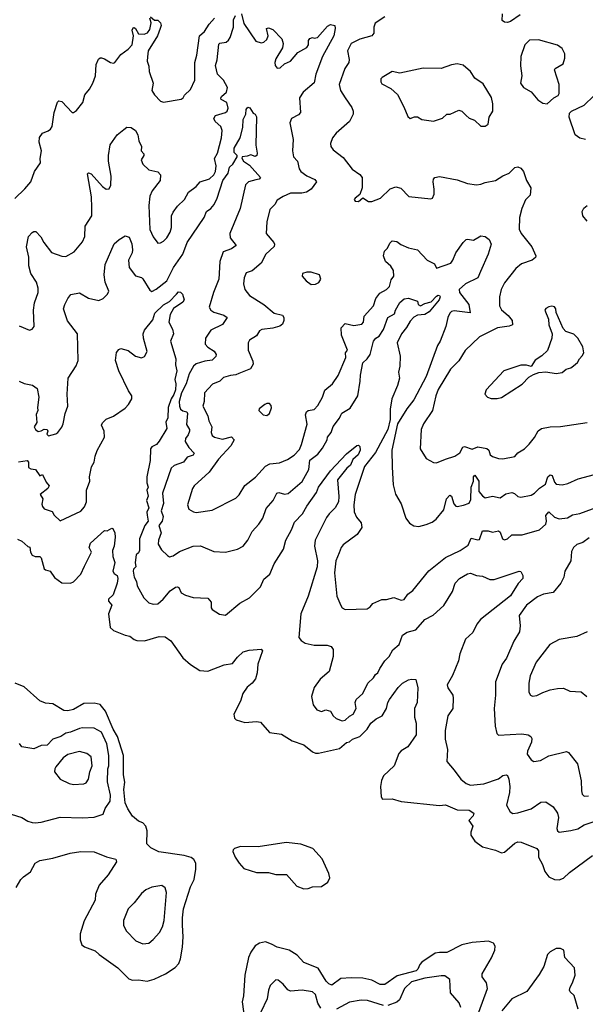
# Model space of a CAD drawing. Extents: x 1690054 to 1842981, y 782881 to 914114.
# Tile 405 of 656: x 1762490 to 1766323, y 883518 to 890195. Entities that reach past the tile are written whole.
import ezdxf

# ---------------------------------------------------------------- set-up
doc = ezdxf.new("R2010")
doc.units = 0

msp = doc.modelspace()

# ---------------------------------------------------------------- linework, layer by layer
at = {"layer": '0CON10XD'}
for points in [[(1762485, 888118.8), (1762555, 888088.8), (1762575, 888096.7), (1762588.8, 888115), (1762584.3, 888225), (1762590.6, 888275), (1762613.8, 888345), (1762613.8, 888375), (1762604, 888415), (1762564.6, 888474.6), (1762551.1, 888525), (1762551.1, 888585), (1762535.6, 888655), (1762550, 888725), (1762575, 888753.3), (1762585, 888760), (1762598.3, 888758.3), (1762633, 888723), (1762653.3, 888683.3), (1762705, 888615.8), (1762775, 888590.8), (1762801.7, 888588.3), (1762857.8, 888622.2), (1762915, 888690), (1762930, 888725), (1762933.1, 888795), (1762978.6, 888865), (1762979.2, 888920.8), (1762976.1, 888995), (1762949.3, 889150.7), (1762955, 889156.7), (1762975, 889150.8), (1763050.6, 889065), (1763075, 889047.1), (1763095, 889048), (1763107, 889073), (1763110, 889135), (1763092.5, 889235), (1763092.2, 889275), (1763103, 889347), (1763151.2, 889415), (1763195, 889451.2), (1763215, 889466.2), (1763245, 889464), (1763275, 889444), (1763291.1, 889415), (1763297.8, 889375), (1763315.6, 889335), (1763312.9, 889305), (1763330, 889285), (1763331.2, 889275), (1763313.5, 889245), (1763325, 889215.8), (1763365, 889176.5), (1763425, 889162.9), (1763443.1, 889143.1), (1763442.5, 889105), (1763387.1, 889035), (1763371.7, 888998.3), (1763365.3, 888935), (1763372.3, 888772.3), (1763395, 888722), (1763425, 888678.8), (1763445, 888681.2), (1763465, 888693.8), (1763485.8, 888715), (1763508.6, 888755), (1763517.5, 888785), (1763519.4, 888865), (1763529.1, 888890.9), (1763558.7, 888931.3), (1763607.1, 888975), (1763633.5, 889026.5), (1763685, 889064.4), (1763711.9, 889095), (1763775, 889116), (1763805, 889143.9), (1763816.2, 889165), (1763822.1, 889205), (1763808.9, 889255), (1763829.2, 889290.8), (1763856.4, 889395), (1763862, 889445), (1763851.7, 889471.7), (1763814.4, 889505), (1763804.4, 889525.6), (1763816.2, 889545), (1763885, 889566.5), (1763895.5, 889575), (1763902.9, 889595), (1763893.7, 889633.7), (1763855, 889654.4), (1763852.4, 889662.4), (1763857.3, 889675), (1763891.2, 889705), (1763897.5, 889735), (1763870, 889785), (1763830, 889825), (1763817.5, 889885), (1763827.7, 889922.3), (1763839.4, 890030.6), (1763845, 890037.1), (1763887.8, 890042.2), (1763905, 890055.6), (1763915.6, 890074.4), (1763938.8, 890145), (1763938.9, 890195), (1763951.7, 890225)], [(1763375, 890213.8), (1763403.2, 890193.2), (1763425, 890192.5), (1763443.3, 890175), (1763447.3, 890155), (1763441.8, 890135), (1763422.7, 890085), (1763361.1, 889985), (1763356.8, 889943.2), (1763354.3, 889915), (1763365, 889880), (1763366.9, 889845), (1763393.1, 889765), (1763385.8, 889715), (1763404.2, 889685), (1763445, 889642.5), (1763465, 889636.7), (1763585, 889656), (1763598, 889665), (1763605.8, 889684.2), (1763648.3, 889721.7), (1763677.3, 889785), (1763676.1, 889905), (1763690.4, 889955), (1763709.2, 890085), (1763742.2, 890115), (1763774.6, 890165.4), (1763810, 890205)], [(1763992, 890235), (1764008.9, 890168.9), (1764089.7, 890049.7), (1764125, 890037.8), (1764145, 890043.5), (1764165, 890060.6), (1764173.5, 890085), (1764163.3, 890135), (1764175, 890140), (1764205, 890128.6), (1764266.4, 890065), (1764274.5, 890035), (1764270, 890005), (1764225, 889930.8), (1764217.8, 889905), (1764220, 889885), (1764235, 889867.5), (1764255, 889870), (1764283.3, 889896.7), (1764325, 889914.5), (1764375, 889973.4), (1764435, 890006.9), (1764445.9, 890025), (1764446.9, 890055), (1764455, 890066.8), (1764475, 890075.6), (1764485, 890069.4), (1764507.8, 890075), (1764575, 890150.8), (1764595, 890163.3), (1764626.2, 890155), (1764628, 890135), (1764617.8, 890085), (1764542.7, 889945), (1764496.5, 889825), (1764485, 889767.1), (1764410, 889705), (1764385.7, 889665), (1764392.5, 889565), (1764379.2, 889550.8), (1764332, 889525), (1764320.8, 889495), (1764342.5, 889382.5), (1764338, 889305), (1764345.4, 889265.4), (1764372.9, 889235), (1764382.9, 889185), (1764394.3, 889165), (1764435, 889136.4), (1764490.9, 889110.9), (1764500, 889095), (1764465, 889045.8), (1764433.3, 889025), (1764401.8, 889018.2), (1764325, 889019.6), (1764275, 888997.1), (1764235, 888972.5), (1764218.3, 888941.7), (1764185, 888907.5), (1764165.6, 888825), (1764160.6, 888745), (1764211.8, 888685), (1764216.6, 888673.4), (1764213.1, 888656.9), (1764157.1, 888605), (1764125.4, 888544.6), (1764065, 888492.5), (1764025, 888478.8), (1764010, 888445), (1764005.7, 888405), (1764014.3, 888365), (1764047.5, 888325), (1764144.7, 888264.7), (1764214.3, 888205), (1764271.1, 888191.1), (1764280.8, 888175), (1764279.6, 888155), (1764269.8, 888130.2), (1764253.6, 888116.4), (1764205, 888103.1), (1764130, 888095), (1764115, 888084.2), (1764095, 888052.5), (1764046.9, 888023.1), (1764037.1, 888002.9), (1764037.8, 887955), (1764070.3, 887880.3), (1764071, 887859), (1764052.9, 887827.1), (1763975.5, 887795.5), (1763955, 887785.8), (1763917.6, 887782.4), (1763871.7, 887768.3), (1763845, 887744.4), (1763797.2, 887722.8), (1763741.9, 887665), (1763739.4, 887605), (1763730.8, 887575), (1763765, 887508.8), (1763772.5, 887475), (1763790.9, 887435), (1763787.5, 887395), (1763793.2, 887375), (1763809.2, 887365), (1763865, 887350.7), (1763925, 887367.1), (1763943.1, 887345), (1763921.6, 887305), (1763836.7, 887215), (1763773.7, 887126.3), (1763672.5, 887035), (1763661.1, 887015), (1763627.5, 886905), (1763636.2, 886875), (1763667, 886857), (1763685, 886854.3), (1763795, 886869.2), (1763955, 886950), (1763976.4, 886973.6), (1764014.6, 887035.4), (1764087.9, 887092.1), (1764155, 887167.1), (1764185, 887184.3), (1764250, 887190), (1764305, 887212.5), (1764348.9, 887241.1), (1764385, 887281.4), (1764400.5, 887315), (1764438, 887452), (1764427.1, 887515), (1764432.9, 887535), (1764445, 887544.4), (1764485, 887552.5), (1764510.8, 887579.2), (1764541.1, 887635), (1764557.7, 887682.3), (1764610, 887725), (1764647.9, 887782.1), (1764700.5, 887905), (1764698.2, 887935), (1764710.6, 887955), (1764670, 888055), (1764668.1, 888105), (1764695, 888135.7), (1764755, 888121.6), (1764808.8, 888131.2), (1764820.5, 888145), (1764825, 888185.8), (1764886.4, 888255), (1764903.5, 888305), (1764930.2, 888339.8), (1764974.5, 888365.5), (1764995, 888386.2), (1765008, 888432), (1765024.3, 888455), (1765022.5, 888495), (1765005, 888524.3), (1764969.4, 888555), (1764954.6, 888594.6), (1764962.9, 888625), (1764982.9, 888645), (1764999.1, 888680.9), (1765015, 888696.2), (1765045, 888692), (1765071.9, 888671.9), (1765125, 888648.8), (1765185.8, 888635), (1765250, 888565), (1765300, 888540), (1765315, 888511.2), (1765410.6, 888545), (1765425.8, 888564.2), (1765445.6, 888615), (1765494.3, 888685), (1765515, 888704), (1765525, 888707.5), (1765565, 888700), (1765615, 888729.2), (1765645, 888725.8), (1765670.8, 888705), (1765684.1, 888674.1), (1765664.5, 888605), (1765612.7, 888487.3), (1765595.3, 888444.7), (1765510.5, 888405), (1765467.3, 888365), (1765470, 888345), (1765533.3, 888265), (1765543.6, 888206.4), (1765435, 888220.4), (1765415, 888216.9), (1765405, 888206.2), (1765390.6, 888175), (1765376.9, 888115), (1765338.9, 888015), (1765321.2, 887985), (1765244, 887775), (1765161.7, 887618.2), (1765112.7, 887557.3), (1765049.2, 887455), (1765010.7, 887275), (1765015, 887160), (1765021.7, 887041.7), (1765037, 886977), (1765075, 886912.5), (1765106.2, 886815), (1765130.5, 886780.5), (1765161.7, 886761.7), (1765195, 886758.8), (1765245, 886772), (1765285, 886788), (1765312.7, 886807.3), (1765365, 886871.2), (1765382.1, 886945), (1765405, 886970.9), (1765417.1, 886965), (1765432, 886912), (1765445, 886895.8), (1765455, 886892.9), (1765497.6, 886902.4), (1765535, 886917.5), (1765547.7, 886942.3), (1765550.3, 887025), (1765564.5, 887065), (1765565.3, 887095), (1765573.5, 887106.5), (1765600.7, 887065), (1765600.4, 886995), (1765625, 886966.2), (1765645, 886953.3), (1765695, 886963.6), (1765745, 886953.1), (1765785, 886979.5), (1765825, 886988.2), (1765843, 886983), (1765865, 886961.4), (1765885, 886957.1), (1765955, 886971.4), (1765978, 886985), (1766011.7, 887018.3), (1766052.7, 887045), (1766069.7, 887095), (1766085, 887109.2), (1766097.9, 887105), (1766115, 887058), (1766125, 887045.8), (1766165, 887040.6), (1766205, 887050), (1766275, 887080.8), (1766385, 887110)], [(1764965, 890214.3), (1764899.2, 890170.8), (1764890, 890145), (1764888.9, 890105), (1764876, 890085), (1764795, 890063.3), (1764735, 890034.3), (1764711.3, 889985), (1764722.5, 889925), (1764720, 889905), (1764694, 889865), (1764655.6, 889755), (1764663.1, 889715), (1764694.4, 889665), (1764740.3, 889600.3), (1764750, 889575), (1764749.2, 889555), (1764725, 889505.8), (1764635, 889425.8), (1764608.6, 889395), (1764595.7, 889355), (1764598.6, 889335), (1764613.7, 889313.7), (1764680.9, 889260.9), (1764742, 889182), (1764795.5, 889145.5), (1764810.8, 889125), (1764810, 889055), (1764795, 889010), (1764762.5, 888985), (1764757.5, 888975), (1764763.9, 888963.9), (1764785, 888962.5), (1764815, 888987.5), (1764852.9, 888962.9), (1764875, 888962), (1764935, 888986), (1765000.9, 889049.1), (1765038.3, 889061.7), (1765072.6, 889052.6), (1765126.8, 888996.8), (1765275, 888980), (1765286.7, 888985), (1765297.7, 889012.3), (1765299.4, 889045), (1765290.8, 889095), (1765293.8, 889115), (1765303.3, 889125), (1765335, 889131.4), (1765455, 889108.6), (1765525, 889084.3), (1765585, 889076), (1765615, 889080), (1765645, 889092), (1765715, 889104.2), (1765763, 889137), (1765806.7, 889155), (1765845, 889192.5), (1765865, 889197.5), (1765885, 889187.5), (1765903.3, 889165), (1765925, 889103.8), (1765954.3, 889055), (1765948.6, 889005), (1765916.9, 888973.1), (1765893.5, 888915), (1765877.2, 888852.8), (1765874.4, 888774.4), (1765887.1, 888745), (1765960, 888655), (1765988, 888595), (1765985, 888583.3), (1765963.3, 888565), (1765891.1, 888538.9), (1765851.7, 888508.3), (1765775, 888411.2), (1765752.9, 888365), (1765740.5, 888315), (1765740.5, 888255), (1765755, 888228.1), (1765800.3, 888190.3), (1765827.1, 888155), (1765830, 888125), (1765806.6, 888116.6), (1765728, 888105), (1765605, 888045.6), (1765508.5, 887951.5), (1765465, 887882.5), (1765409.4, 887825), (1765325, 887687.5), (1765309.2, 887645), (1765287.3, 887545), (1765225.4, 887454.6), (1765209.4, 887415), (1765204.5, 887284.5), (1765245, 887218.8), (1765295, 887192), (1765315, 887189.2), (1765375, 887215.8), (1765438.8, 887235), (1765471.4, 887258.6), (1765493.7, 887296.3), (1765505, 887301.5), (1765555, 887281.9), (1765595, 887298.9), (1765655, 887286.9), (1765669.6, 887275), (1765677.5, 887245), (1765693.4, 887233.4), (1765735, 887220), (1765765, 887217.5), (1765845, 887233.8), (1765865, 887258.8), (1765910, 887285), (1765943.2, 887316.8), (1765978, 887362), (1766002.6, 887407.4), (1766026.8, 887423.2), (1766085, 887434.2), (1766155, 887435.8), (1766335.9, 887464.1)], [(1765882.3, 890227.7), (1765816.2, 890183.8), (1765795, 890176.4), (1765775, 890178.1), (1765760.5, 890190.5), (1765760.6, 890235)], [(1762457.6, 888982.4), (1762525, 889048.8), (1762566, 889095), (1762590.6, 889165), (1762630, 889225), (1762628.8, 889255), (1762638.1, 889305), (1762620.6, 889365), (1762623.6, 889396.4), (1762645, 889426.9), (1762682.5, 889442.5), (1762698, 889452), (1762709.3, 889470.7), (1762722.5, 889565), (1762745, 889636.7), (1762755, 889646), (1762775, 889641.2), (1762845, 889566.7), (1762855, 889566.7), (1762875, 889580), (1762917, 889633), (1762930, 889685), (1762963.3, 889725), (1762985.9, 889764.1), (1763004.3, 889815.7), (1763007.3, 889892.7), (1763022.7, 889927.3), (1763035, 889936.7), (1763045, 889936.2), (1763065, 889930.8), (1763105, 889904.4), (1763125, 889900.8), (1763135, 889906), (1763175, 889960), (1763225, 889994.5), (1763251.5, 890025), (1763260, 890085), (1763251.9, 890125), (1763259.3, 890140.7), (1763265, 890143.3), (1763275, 890136.5), (1763295, 890098.9), (1763332.4, 890097.6), (1763355, 890107.1), (1763371.1, 890128.9), (1763380.5, 890175), (1763371.1, 890205)], [(1766065, 889624), (1766110, 889665), (1766137.9, 889682.1), (1766146, 889695), (1766146.2, 889755), (1766113.9, 889856.1), (1766117.5, 889865), (1766172.9, 889897.1), (1766184.3, 889935), (1766184.3, 889965), (1766165, 890000.8), (1766135, 890021.9), (1766005, 890058.1), (1765945, 890057.1), (1765912.9, 890025), (1765885.4, 889945), (1765882.6, 889882.6), (1765891.9, 889815), (1765883.8, 889765), (1765905, 889736.7), (1765955, 889706.7), (1766000.9, 889650.9), (1766035, 889630), (1766065, 889624)], [(1765645, 889472.5), (1765663.4, 889486.6), (1765670.8, 889535), (1765695.6, 889575), (1765695.4, 889625.4), (1765687.6, 889667.6), (1765631.2, 889761.2), (1765575, 889799.2), (1765545, 889844), (1765495, 889887.1), (1765454.1, 889895.9), (1765415, 889888.8), (1765345, 889864.2), (1765224.2, 889865.8), (1765065, 889832.9), (1765015, 889844.2), (1764946.1, 889803.9), (1764937.5, 889795), (1764936.7, 889775), (1764945, 889761.2), (1765005, 889729.2), (1765049.1, 889689.1), (1765093.8, 889605), (1765119.7, 889539.7), (1765135, 889526), (1765165, 889536.2), (1765185, 889536.2), (1765215, 889518.8), (1765293.6, 889506.4), (1765355, 889527.8), (1765385, 889553.8), (1765407.5, 889555), (1765465, 889580.8), (1765485, 889574), (1765515.7, 889545), (1765535, 889528), (1765572.5, 889515), (1765615, 889473.3), (1765645, 889472.5)], [(1766325, 889382.1), (1766285, 889391.2), (1766253.6, 889413.6), (1766213.6, 889535), (1766215, 889562), (1766229.2, 889575), (1766315, 889616), (1766380.1, 889679.9)], [(1762485, 887744.7), (1762519, 887729), (1762577.1, 887717.1), (1762607.8, 887695), (1762619.7, 887635), (1762610, 887565), (1762612.9, 887545), (1762601.3, 887518.7), (1762606.2, 887463.8), (1762587.5, 887435), (1762597.5, 887415), (1762615, 887402), (1762635, 887406), (1762655, 887418.8), (1762675, 887416.9), (1762680.8, 887405), (1762674.5, 887384.5), (1762685, 887373.8), (1762733.9, 887386.1), (1762747.5, 887395), (1762775, 887432.5), (1762784, 887455), (1762797.5, 887525), (1762815.5, 887574.5), (1762811.1, 887655), (1762818.1, 887765), (1762872.7, 887847.3), (1762885.8, 887885), (1762881.4, 888065), (1762813.4, 888153.4), (1762786.5, 888235), (1762794.5, 888265), (1762815, 888303.8), (1762837.3, 888332.7), (1762895, 888342), (1762955, 888306.9), (1763025, 888291.9), (1763055, 888304.2), (1763085, 888334.3), (1763094.4, 888355), (1763067.8, 888415), (1763062.1, 888465), (1763070, 888535), (1763129.4, 888675), (1763164, 888705), (1763205, 888728.8), (1763231.2, 888721.2), (1763248.9, 888675), (1763253.9, 888635), (1763252.3, 888615), (1763227.3, 888565), (1763230.9, 888515), (1763275, 888457.9), (1763315, 888447.1), (1763325, 888438.6), (1763371.8, 888361.8), (1763385, 888352.7), (1763415, 888367.8), (1763487.5, 888425), (1763532.3, 888515), (1763595.6, 888605), (1763624.7, 888685.3), (1763739.3, 888855), (1763756.4, 888895), (1763785, 888915.4), (1763807.4, 888942.6), (1763828.4, 888985), (1763866.9, 889105), (1763903.2, 889155), (1763912.6, 889195), (1763933.7, 889216.3), (1763964.4, 889265), (1763964.2, 889275), (1763942.3, 889295), (1763942.2, 889325), (1763983.9, 889395), (1764002.9, 889465), (1764005, 889517.5), (1764022, 889555), (1764025, 889586.7), (1764035, 889601.2), (1764048.3, 889598.3), (1764070.8, 889560.8), (1764085, 889553.8), (1764095, 889537.5), (1764089.5, 889345), (1764098.8, 889291.2), (1764096, 889275), (1764085, 889266.7), (1764055, 889280), (1764030.6, 889269.4), (1763996.7, 889265), (1763994, 889256), (1764005.7, 889235), (1764047.9, 889207.9), (1764121.2, 889125), (1764113.3, 889115), (1764089.6, 889109.6), (1764040, 889095), (1764020.4, 889075), (1763983.1, 888915), (1763913.8, 888745), (1763916.9, 888715), (1763955.8, 888665), (1763925, 888642.5), (1763868.9, 888621.1), (1763846.2, 888555), (1763838.9, 888435), (1763803.8, 888345), (1763774.5, 888245), (1763784.4, 888225), (1763805, 888211.5), (1763872.6, 888192.6), (1763896, 888175), (1763865, 888128.1), (1763785, 888090), (1763748.5, 888035), (1763747.1, 887995), (1763765.6, 887975), (1763807.4, 887947.4), (1763821.3, 887925), (1763817.8, 887912.2), (1763795, 887887.1), (1763745, 887879.7), (1763685, 887860.4), (1763668.2, 887845), (1763637.4, 887792.6), (1763616.8, 887725), (1763586.9, 887665), (1763571.5, 887605), (1763572, 887575), (1763579.6, 887555), (1763595, 887541.8), (1763621.9, 887535), (1763627, 887525), (1763619.8, 887449.8), (1763639.5, 887415), (1763639.5, 887405), (1763631.1, 887378.9), (1763613.5, 887355), (1763610.9, 887335), (1763636.2, 887295), (1763672.7, 887255), (1763665, 887242.5), (1763625, 887228.8), (1763600.6, 887195), (1763537.3, 887172.7), (1763515.6, 887155), (1763457.2, 886985), (1763464.4, 886915), (1763449.4, 886865), (1763462, 886825), (1763454.8, 886795), (1763432.4, 886765), (1763448.6, 886715), (1763429.4, 886665), (1763428.7, 886638.7), (1763449.7, 886599.7), (1763490.7, 886560.7), (1763505, 886553.3), (1763530.2, 886559.8)], [(1766335, 888830), (1766305.8, 888865), (1766302.5, 888895), (1766313.2, 888916.8), (1766335, 888935.8)], [(1764465, 888400), (1764495, 888402.5), (1764515.9, 888414.1), (1764530, 888435), (1764522.5, 888465), (1764465, 888483.8), (1764435, 888483.8), (1764407, 888473), (1764403.3, 888455), (1764430, 888425), (1764465, 888400)], [(1762976.7, 887163.3), (1762993.8, 887195), (1763000, 887235), (1763015.3, 887274.7), (1763064.4, 887365), (1763063.1, 887405), (1763044.4, 887445), (1763049.8, 887460.2), (1763074.6, 887485.4), (1763125, 887507.1), (1763205, 887561.1), (1763227.5, 887585), (1763250.5, 887625), (1763250.5, 887645), (1763227.3, 887677.3), (1763162.1, 887815), (1763138.9, 887885), (1763145, 887937.5), (1763160.5, 887959.5), (1763175, 887966.2), (1763225, 887952.5), (1763275, 887914.2), (1763315, 887902.5), (1763335, 887912), (1763353.1, 887945), (1763327.6, 888035), (1763327.5, 888065), (1763335, 888090.6), (1763391.2, 888158.8), (1763406.4, 888205), (1763465, 888262.2), (1763505.5, 888284.5), (1763553, 888333), (1763565, 888348.8), (1763578.3, 888348.3), (1763593.6, 888333.6), (1763603.3, 888295), (1763595, 888280), (1763532.4, 888237.6), (1763508.8, 888195), (1763500, 888145), (1763525, 888097.5), (1763531.2, 888065), (1763511.2, 888015), (1763548.1, 887895), (1763544.5, 887854.5), (1763554.7, 887815), (1763541.2, 887755), (1763547.4, 887725), (1763545.9, 887685), (1763535, 887652.7), (1763515.4, 887624.6), (1763495.9, 887565), (1763494.7, 887495.3), (1763479.2, 887465), (1763486.5, 887423.5), (1763435, 887338), (1763416, 887315), (1763385, 887298.1), (1763376.5, 887285), (1763373.1, 887206.9), (1763351.6, 887095), (1763350.6, 887055), (1763359.4, 887025), (1763351.8, 887005), (1763360, 886965), (1763349.4, 886935), (1763364.7, 886885), (1763351.6, 886855), (1763354.1, 886835.9), (1763360.3, 886795), (1763337.8, 886765), (1763301.8, 886675), (1763301, 886595), (1763295, 886579.2), (1763280, 886565), (1763272.7, 886515), (1763277.1, 886485), (1763261.5, 886468.5), (1763259.1, 886455), (1763264.5, 886414.5), (1763281.5, 886385), (1763286.4, 886356.4), (1763330, 886275), (1763365, 886240), (1763395, 886230.8), (1763425, 886234.3), (1763461.4, 886265), (1763509.1, 886320.9), (1763545, 886347.3), (1763559.8, 886349.8), (1763568.6, 886345), (1763585, 886309.2), (1763613.6, 886293.6), (1763665, 886275.6), (1763765, 886271.1), (1763787.3, 886245), (1763787.5, 886207.5), (1763795, 886196.2), (1763843.2, 886163.2), (1763885, 886158), (1763981.3, 886238.7), (1764046.6, 886273.4), (1764121.1, 886348.9), (1764145, 886400), (1764184.6, 886435.4), (1764213.1, 886505), (1764278.1, 886605), (1764294.3, 886665), (1764332.7, 886735), (1764353, 886787), (1764407.3, 886845), (1764435, 886895.5), (1764501.9, 886988.1), (1764515.6, 887025), (1764596.9, 887135), (1764705, 887251.2), (1764775, 887307.5), (1764785, 887310), (1764795, 887300), (1764797.5, 887275), (1764784.3, 887245), (1764748.3, 887211.7), (1764732.2, 887175), (1764706.7, 887153.3), (1764644.5, 887075), (1764652, 886962), (1764649.1, 886925), (1764628.3, 886885), (1764586.6, 886845), (1764569.8, 886820.2), (1764491.6, 886665), (1764487.5, 886625), (1764507.3, 886525), (1764505.3, 886485), (1764443.7, 886285), (1764394.6, 886165), (1764382, 886005), (1764396.2, 885985), (1764425, 885968.1), (1764485, 885952.5), (1764574.3, 885954.3), (1764600, 885945), (1764614, 885925), (1764614.4, 885875.6), (1764586.2, 885775), (1764527, 885723), (1764485, 885666), (1764467.5, 885605), (1764477.9, 885547.9), (1764504, 885515), (1764535, 885502.5), (1764565, 885515.3), (1764595.2, 885505.1), (1764613.9, 885475), (1764635, 885456.9), (1764675, 885439.6), (1764695, 885443.8), (1764725, 885472.3), (1764750, 885485), (1764768.9, 885525), (1764764, 885565), (1764770, 885585), (1764814.5, 885625), (1764848.2, 885695), (1764887.8, 885732.2), (1764901.4, 885755), (1764917.1, 885765), (1764929.2, 885795), (1764965, 885848.1), (1764994, 885876), (1765017.3, 885922.7), (1765062.3, 885957.7), (1765085, 886022), (1765115, 886041.1), (1765175, 886056.9), (1765235, 886128.5), (1765292.1, 886157.9), (1765365, 886222), (1765422.4, 886317.6), (1765441.4, 886375), (1765470.8, 886405), (1765525, 886438.2), (1765545, 886442.2), (1765585, 886426), (1765625, 886422), (1765675, 886399.2), (1765705, 886399.4), (1765731.2, 886408.8), (1765875, 886456), (1765885, 886452.5), (1765900, 886425), (1765899.4, 886405), (1765868.6, 886371.4), (1765815, 886287.5), (1765612, 886128), (1765587.5, 886095), (1765560, 886040), (1765511.9, 885995), (1765473.1, 885895), (1765463.2, 885846.8), (1765423.2, 885746.8), (1765386.2, 885685), (1765392, 885665), (1765424.5, 885615), (1765427.9, 885595), (1765424.5, 885525), (1765392.1, 885475), (1765373.6, 885375), (1765373.5, 885315), (1765389.4, 885245), (1765383.3, 885165), (1765434.2, 885105), (1765479.2, 885045), (1765515.5, 885015.5), (1765545, 885003.3), (1765635, 885013.8), (1765735, 885046.5), (1765765, 885068.9), (1765786.7, 885075), (1765795, 885068.8), (1765803.9, 885043.9), (1765812.1, 884995), (1765809.6, 884955), (1765789.4, 884869.4), (1765813, 884823), (1765832.3, 884812.3), (1765865, 884815.8), (1765955, 884844.4), (1766020.8, 884889.2), (1766055, 884891.8), (1766105, 884857.8), (1766135, 884814.2), (1766141.6, 884785), (1766129.4, 884709.4), (1766133.4, 884693.4), (1766145, 884686), (1766225, 884695.6), (1766271.2, 884708.8), (1766315, 884735.7), (1766375, 884756.2)], [(1763530.2, 886559.8), (1763572, 886588), (1763665, 886624.4), (1763715, 886626.7), (1763805, 886588.5), (1763885, 886583.5), (1763965, 886604), (1764005, 886626), (1764035.8, 886665), (1764065.7, 886725), (1764110.8, 886775), (1764137.1, 886815), (1764160.8, 886879.2), (1764207.7, 886935), (1764232.9, 886985), (1764245, 886987.8), (1764285, 886977.5), (1764308.7, 886981.3), (1764405, 887063.5), (1764449.4, 887145), (1764455, 887208.2), (1764510.9, 887249.1), (1764541, 887289), (1764572.9, 887345), (1764576.2, 887365), (1764601.3, 887395), (1764615, 887437.5), (1764657.7, 887492.3), (1764665, 887514), (1764673.8, 887526.2), (1764730.1, 887559.9), (1764781.9, 887645), (1764797.9, 887745), (1764798.3, 887785), (1764815, 887868), (1764845, 887895.6), (1764863.8, 887925), (1764887.1, 888015), (1764902.7, 888035), (1764925, 888049.5), (1764954.6, 888095), (1764983.8, 888175), (1765029.7, 888200.3), (1765035.9, 888225), (1765065, 888277.1), (1765095, 888302.1), (1765125, 888306.2), (1765186.2, 888286.2), (1765190, 888265), (1765205, 888254.7), (1765235, 888270), (1765278.4, 888281.6), (1765315, 888320), (1765325, 888327.1), (1765335.2, 888325.2), (1765338.3, 888315), (1765331.9, 888295), (1765264.8, 888215.2), (1765235, 888195.3), (1765185, 888191.2), (1765160.9, 888179.1), (1765135, 888151.8), (1765111.9, 888108.1), (1765077, 888065), (1765048.5, 888005), (1765067.3, 887912.7), (1765066.2, 887845), (1765056.2, 887805), (1765062.5, 887765), (1765051.1, 887715), (1765012.4, 887625), (1764999.4, 887555), (1765000.7, 887485), (1764984.5, 887415), (1764900.1, 887259.9), (1764827.3, 887165), (1764762.1, 886975), (1764753.8, 886905), (1764756.8, 886856.8), (1764771.3, 886821.3), (1764802.7, 886782.7), (1764808.3, 886751.7), (1764776.2, 886703.8), (1764681.9, 886635), (1764667.8, 886615), (1764655, 886578.8), (1764632.7, 886525), (1764623.5, 886445), (1764639.2, 886285), (1764665, 886222.5), (1764676.1, 886206.1), (1764696, 886196), (1764845, 886200), (1764865, 886212.5), (1764883.9, 886236.1), (1764945, 886263.8), (1764975, 886264), (1765025, 886275.8), (1765075, 886258.1), (1765095, 886262.9), (1765121.2, 886298.8), (1765154.2, 886325), (1765261.9, 886458.1), (1765375, 886548.1), (1765475, 886595.6), (1765529.1, 886630.9), (1765550, 886680), (1765595, 886666.9), (1765605, 886670.8), (1765625, 886728.6), (1765665, 886728.5), (1765695, 886719.2), (1765735, 886729.5), (1765745, 886720), (1765761.2, 886675), (1765775, 886668), (1765795.5, 886674.5), (1765825, 886701.5), (1765895, 886701.2), (1766012.2, 886735), (1766055.4, 886775), (1766060, 886795), (1766056.4, 886833.6), (1766075, 886856.7), (1766115, 886820.5), (1766145, 886810), (1766202.2, 886817.8), (1766235, 886838.2), (1766285, 886845.6), (1766415, 886892.9)], [(1765725, 887626.7), (1765755, 887633.8), (1765895, 887723.8), (1765940, 887770), (1765971.7, 887788.3), (1766007, 887803), (1766055, 887806.7), (1766125, 887796.7), (1766165, 887802.5), (1766193.9, 887826.1), (1766225, 887833.3), (1766243, 887847), (1766269.3, 887870.7), (1766283.6, 887896.4), (1766302.5, 887915), (1766313, 887937), (1766306.1, 887976.1), (1766272.5, 888035), (1766245, 888062.5), (1766191.7, 888081.7), (1766171.7, 888101.7), (1766125, 888210), (1766122.5, 888235), (1766115, 888247.5), (1766095, 888253.3), (1766075, 888248.8), (1766055, 888237.5), (1766047.5, 888225), (1766072.5, 888165), (1766076.7, 888125), (1766097.5, 888065), (1766096.7, 888035), (1766067.5, 887952.5), (1766027.5, 887915), (1765983.6, 887886.4), (1765957, 887843), (1765925, 887852.5), (1765885, 887852.5), (1765770, 887815), (1765650, 887685), (1765642.5, 887655), (1765660, 887635), (1765685, 887626.7), (1765725, 887626.7)], [(1764165, 887510), (1764182.5, 887525), (1764196.4, 887563.6), (1764195, 887580), (1764181.7, 887591.7), (1764165, 887592.5), (1764150, 887585), (1764113.6, 887556.4), (1764110, 887545), (1764140, 887515), (1764165, 887510)], [(1762482.3, 887197.7), (1762540, 887205), (1762549.5, 887195), (1762549.1, 887159.1), (1762565, 887148.5), (1762597.8, 887145), (1762625, 887102), (1762645, 887110), (1762668.3, 887058.3), (1762690, 887035), (1762679.4, 887015), (1762629.2, 886975), (1762646.7, 886945), (1762640.5, 886910.5), (1762643.2, 886893.2), (1762655, 886878), (1762710.6, 886860.6), (1762724.3, 886835), (1762765, 886796.7), (1762905, 886862.5), (1762928.6, 886891.4), (1762943.3, 886925), (1762942.4, 887005), (1762963.9, 887065), (1762963.5, 887095), (1762976.7, 887163.3)], [(1762475, 886672.9), (1762505, 886658.9), (1762545, 886622), (1762558.3, 886618.3), (1762561.8, 886585), (1762574.2, 886564.2), (1762595, 886555.6), (1762625.6, 886555), (1762634.3, 886545), (1762655, 886472.2), (1762665, 886463.8), (1762696.4, 886456.4), (1762725, 886412.9), (1762775, 886375.8), (1762833.6, 886373.6), (1762855, 886382), (1762904.7, 886435.3), (1762929.7, 886489.7), (1762975.4, 886584.6), (1762960.5, 886615), (1762969.4, 886645), (1763065, 886730), (1763081.7, 886728.3), (1763113, 886747), (1763120, 886745), (1763134, 886715), (1763135.6, 886685), (1763129.2, 886625), (1763117.5, 886595), (1763121.1, 886555), (1763134, 886514), (1763121.8, 886455), (1763130, 886440), (1763150.9, 886425), (1763154.8, 886404.8), (1763150.5, 886375), (1763122.3, 886295), (1763090.8, 886265), (1763091.3, 886251.3), (1763114.6, 886225), (1763090.6, 886165), (1763103.1, 886073.1), (1763125, 886053.9), (1763205, 886020.6), (1763235, 886015.6), (1763265, 885991.4), (1763284.5, 885984.5), (1763335, 885983.1), (1763435, 886013.1), (1763475, 886010), (1763513.2, 885983.2), (1763595, 885868.6), (1763647.5, 885822.5), (1763711.1, 885781.1), (1763765, 885778.1), (1763875, 885820), (1763931.2, 885828.8), (1763965, 885872.5), (1764005, 885908.8), (1764045, 885920), (1764126.1, 885926.1), (1764136, 885915), (1764102.9, 885825), (1764100, 885765), (1764086.7, 885725), (1764066.2, 885695), (1764031.7, 885668.3), (1764002.9, 885625), (1763986.6, 885573.4), (1763941.2, 885485), (1763945, 885457.5), (1763956.4, 885446.4), (1764015, 885428.8), (1764095, 885436.2), (1764121.7, 885431.7), (1764181.7, 885361.7), (1764265, 885349.2), (1764335.7, 885305.7), (1764415, 885278.6), (1764475, 885230), (1764495, 885221.9), (1764515, 885221.1), (1764656.7, 885253.3), (1764705, 885292.9), (1764725, 885298), (1764745, 885316.7), (1764795, 885334.1), (1764845.2, 885384.8), (1764868.9, 885425), (1764905, 885454.1), (1764945.5, 885475), (1764975.5, 885525), (1764984.1, 885565), (1764995, 885584.4), (1765055, 885666), (1765083.3, 885695), (1765125, 885718.8), (1765145, 885723.3), (1765175, 885720), (1765186.9, 885665), (1765183.6, 885565), (1765164.4, 885525), (1765165.7, 885465), (1765175.7, 885425), (1765176, 885345), (1765120.8, 885265), (1765075, 885236), (1765060.2, 885219.8), (1765026.5, 885135), (1764955, 885067.8), (1764941.8, 885035), (1764935.4, 884995), (1764940, 884925), (1764949.1, 884909.1), (1765015, 884912), (1765075, 884893.6), (1765335, 884866.2), (1765375, 884870.5), (1765455, 884835.6), (1765536.2, 884835), (1765567.5, 884815), (1765563.3, 884795), (1765533.8, 884765), (1765560, 884725), (1765547.5, 884685), (1765547.5, 884665), (1765575, 884624.2), (1765625, 884586.2), (1765715, 884563.1), (1765755, 884545.6), (1765775, 884548.9), (1765845, 884611.6), (1765865, 884619.6), (1765887.1, 884617.1), (1765994.3, 884575), (1766005, 884557.5), (1766004.5, 884515), (1766031.8, 884465), (1766048.3, 884418.3), (1766075, 884383.1), (1766115, 884364.4), (1766145, 884360.9), (1766175, 884372.3), (1766215, 884411.8), (1766372.5, 884527.5)], [(1766348.9, 886681.1), (1766305, 886649.5), (1766265, 886635.6), (1766243.8, 886616.2), (1766230.3, 886589.7), (1766225.8, 886525), (1766183.1, 886455), (1766176.9, 886415), (1766156.7, 886373.3), (1766105, 886310), (1766040.3, 886300.3), (1765999.3, 886280.7), (1765924, 886225), (1765874, 886155), (1765882, 886085), (1765876, 886045), (1765838.3, 885981.7), (1765788.6, 885865), (1765759.2, 885825), (1765714.4, 885705), (1765714.4, 885615), (1765704.5, 885525), (1765711.2, 885405), (1765724.1, 885354.1), (1765735, 885343.3), (1765892.7, 885352.7), (1765935, 885346), (1765953.3, 885335), (1765959.5, 885319.5), (1765957.5, 885295), (1765931.4, 885235), (1765929.2, 885215), (1765956.8, 885176.8), (1765975, 885164.2), (1766018.7, 885171.3), (1766076.4, 885203.6), (1766195, 885233.3), (1766208.8, 885225), (1766269.7, 885149.7), (1766294, 885034), (1766296.2, 884965), (1766302.3, 884942.3), (1766315, 884928.8), (1766345, 884931.9)], [(1766335, 886044.3), (1766265, 886011.9), (1766145, 885990.8), (1766081.4, 885958.6), (1765990.8, 885839.2), (1765948.9, 885745), (1765939.4, 885695), (1765940.8, 885635), (1765951.2, 885615), (1765965, 885608), (1765995, 885611.9), (1766035, 885633.1), (1766085, 885649.4), (1766135, 885660), (1766175, 885660.8), (1766217.7, 885642.3), (1766295, 885636.7), (1766332.5, 885605)], [(1762465, 884310), (1762496.4, 884363.6), (1762515, 884382.5), (1762563, 884417), (1762594.1, 884475.9), (1762625, 884492.5), (1762715, 884509.2), (1762832.3, 884542.3), (1762905, 884554.2), (1762995, 884551.1), (1763077.3, 884517.3), (1763141.2, 884501.2), (1763146.7, 884485), (1763088.6, 884395), (1763028, 884325), (1763002.9, 884265), (1763000, 884225), (1762925.6, 884084.4), (1762899.2, 883995), (1762900, 883955), (1762910.5, 883920.5), (1762928.1, 883908.1), (1763000.4, 883880.4), (1763027.1, 883855), (1763155, 883764.3), (1763229.6, 883689.6), (1763255, 883682.5), (1763295, 883684), (1763354.6, 883675.4), (1763400.8, 883689.2), (1763477.5, 883725), (1763543, 883767), (1763567.1, 883795), (1763578.5, 883825), (1763592.1, 883905), (1763598.6, 883975), (1763593.4, 884053.4), (1763592.3, 884105), (1763600.3, 884165), (1763646.6, 884315), (1763671.1, 884365), (1763684.1, 884435), (1763683.1, 884475), (1763669.1, 884499.1), (1763652.8, 884512.8), (1763605, 884526.6), (1763432.5, 884552.5), (1763379.1, 884579.1), (1763352, 884605), (1763354.5, 884695), (1763344.4, 884725), (1763325, 884747.5), (1763295, 884760.9), (1763255, 884794.5), (1763223.1, 884843.1), (1763204.7, 884885), (1763196, 884974), (1763201.1, 885025), (1763192.7, 885075), (1763192.9, 885205), (1763152.5, 885335), (1763123, 885383), (1763071.8, 885505), (1763035, 885550), (1762995, 885559.6), (1762925, 885556.9), (1762855, 885517.8), (1762815, 885507.5), (1762789.2, 885509.3), (1762715, 885555.8), (1762665, 885559.4), (1762625, 885576.5), (1762519.8, 885669.8), (1762458.1, 885695)], [(1762395, 884818.8), (1762505, 884785.6), (1762545, 884759.4), (1762575, 884750.8), (1762595, 884747.5), (1762635, 884753.1), (1762765, 884787.3), (1762915, 884781.4), (1762995, 884787.1), (1763055, 884808), (1763069.4, 884845), (1763102, 884895), (1763105.2, 884935.2), (1763083.6, 885026.4), (1763087.9, 885115), (1763093.3, 885135), (1763092.7, 885205), (1763081, 885285), (1763043.9, 885363.9), (1762995, 885389.5), (1762915, 885393.5), (1762895, 885389.1), (1762835, 885363.2), (1762803.1, 885356.9), (1762768, 885335), (1762715, 885316.2), (1762675, 885275.5), (1762635, 885272.5), (1762585, 885249.4), (1762504.4, 885264.4), (1762487.3, 885287.3)], [(1762855, 885008.2), (1762925, 885011.9), (1762939.8, 885020.2), (1762956.2, 885045), (1762964.6, 885095), (1762980.8, 885135), (1762973.1, 885195), (1762945, 885219.4), (1762895, 885231.8), (1762815, 885211.5), (1762785, 885189.4), (1762735, 885129.2), (1762726.9, 885115), (1762726.5, 885095), (1762764.2, 885044.2), (1762825, 885015.3), (1762855, 885008.2)], [(1764415, 884300.8), (1764445, 884302.9), (1764475, 884315.2), (1764533.9, 884316.1), (1764578, 884345), (1764591.4, 884375), (1764585.5, 884405), (1764538.5, 884505), (1764476, 884575), (1764394.6, 884604.6), (1764295, 884615.2), (1764105, 884585.9), (1763985, 884588.5), (1763945, 884575.5), (1763935.8, 884565), (1763934.2, 884555), (1763950.9, 884515), (1763976.4, 884475), (1764009.1, 884439.1), (1764095, 884411.9), (1764175, 884410.8), (1764225, 884397.2), (1764298.1, 884398.1), (1764368.1, 884318.1), (1764415, 884300.8)], [(1763325, 883926.9), (1763365, 883932.5), (1763395, 883957.1), (1763436.7, 884005), (1763456.9, 884043.1), (1763468.5, 884085), (1763483.5, 884275), (1763475, 884306.7), (1763453, 884323), (1763385, 884313.1), (1763345.4, 884294.6), (1763315, 884269.4), (1763265.6, 884205), (1763224.7, 884165.3), (1763193.1, 884085), (1763193.3, 884055), (1763211.4, 884015), (1763277.6, 883947.6), (1763325, 883926.9)], [(1765601.1, 883465), (1765660, 883625), (1765653.5, 883663.5), (1765624.5, 883705), (1765623.8, 883725), (1765686.9, 883833.1), (1765708.8, 883885), (1765711.5, 883911.5), (1765701.4, 883931.4), (1765667.5, 883945), (1765555, 883937.9), (1765485, 883921.2), (1765385, 883868.6), (1765335, 883870), (1765305, 883864.3), (1765215, 883802.5), (1765202, 883788), (1765188.7, 883755), (1765176.8, 883745), (1765048.6, 883711.4), (1764965, 883652.5), (1764931.9, 883651.9), (1764875, 883682.5), (1764815, 883694.5), (1764735, 883696.9), (1764665, 883691.8), (1764605, 883648.5), (1764585, 883657.1), (1764566.8, 883675), (1764512.7, 883762.7), (1764415, 883800.9), (1764370.8, 883850.7), (1764315.8, 883885), (1764235, 883905.4), (1764196.6, 883926.6), (1764155, 883941.2), (1764115, 883932.7), (1764085, 883913.5), (1764055, 883871.4), (1764040.2, 883835), (1764015, 883716.2), (1764005.3, 883574.7), (1763996.6, 883535), (1764016.4, 883403.6)], [(1766274.2, 883485), (1766246.8, 883576.8), (1766221.3, 883601.3), (1766216.5, 883613.5), (1766219.4, 883635), (1766236.4, 883663.6), (1766253.4, 883715), (1766248.5, 883765), (1766184.2, 883835), (1766176.2, 883885), (1766155, 883896.9), (1766125, 883895.7), (1766085, 883874.2), (1766065.7, 883855), (1766041.1, 883775), (1766011.1, 883718.9), (1765926, 883605), (1765825, 883555.6), (1765757, 883473)], [(1764531.6, 883491.6), (1764511.1, 883525), (1764495.2, 883585.2), (1764475, 883602.9), (1764405, 883614.6), (1764325, 883607.5), (1764306.1, 883616.1), (1764274.5, 883654.5), (1764242, 883682), (1764225, 883684), (1764187.5, 883645), (1764175, 883612.5), (1764167.3, 883555), (1764124.7, 883465)], [(1765480, 883495), (1765466.9, 883526.9), (1765408.6, 883595), (1765404.4, 883685), (1765370, 883710), (1765345, 883711.8), (1765235, 883694), (1765145, 883669.7), (1765098, 883625), (1765063, 883547), (1765045, 883533.3), (1764985, 883510)], [(1764955, 883508.9), (1764846.3, 883543.7), (1764804.2, 883545.8), (1764725, 883532.5), (1764635.8, 883485)]]:
    msp.add_lwpolyline(points, dxfattribs=at)

doc.saveas('drawing.dxf')
